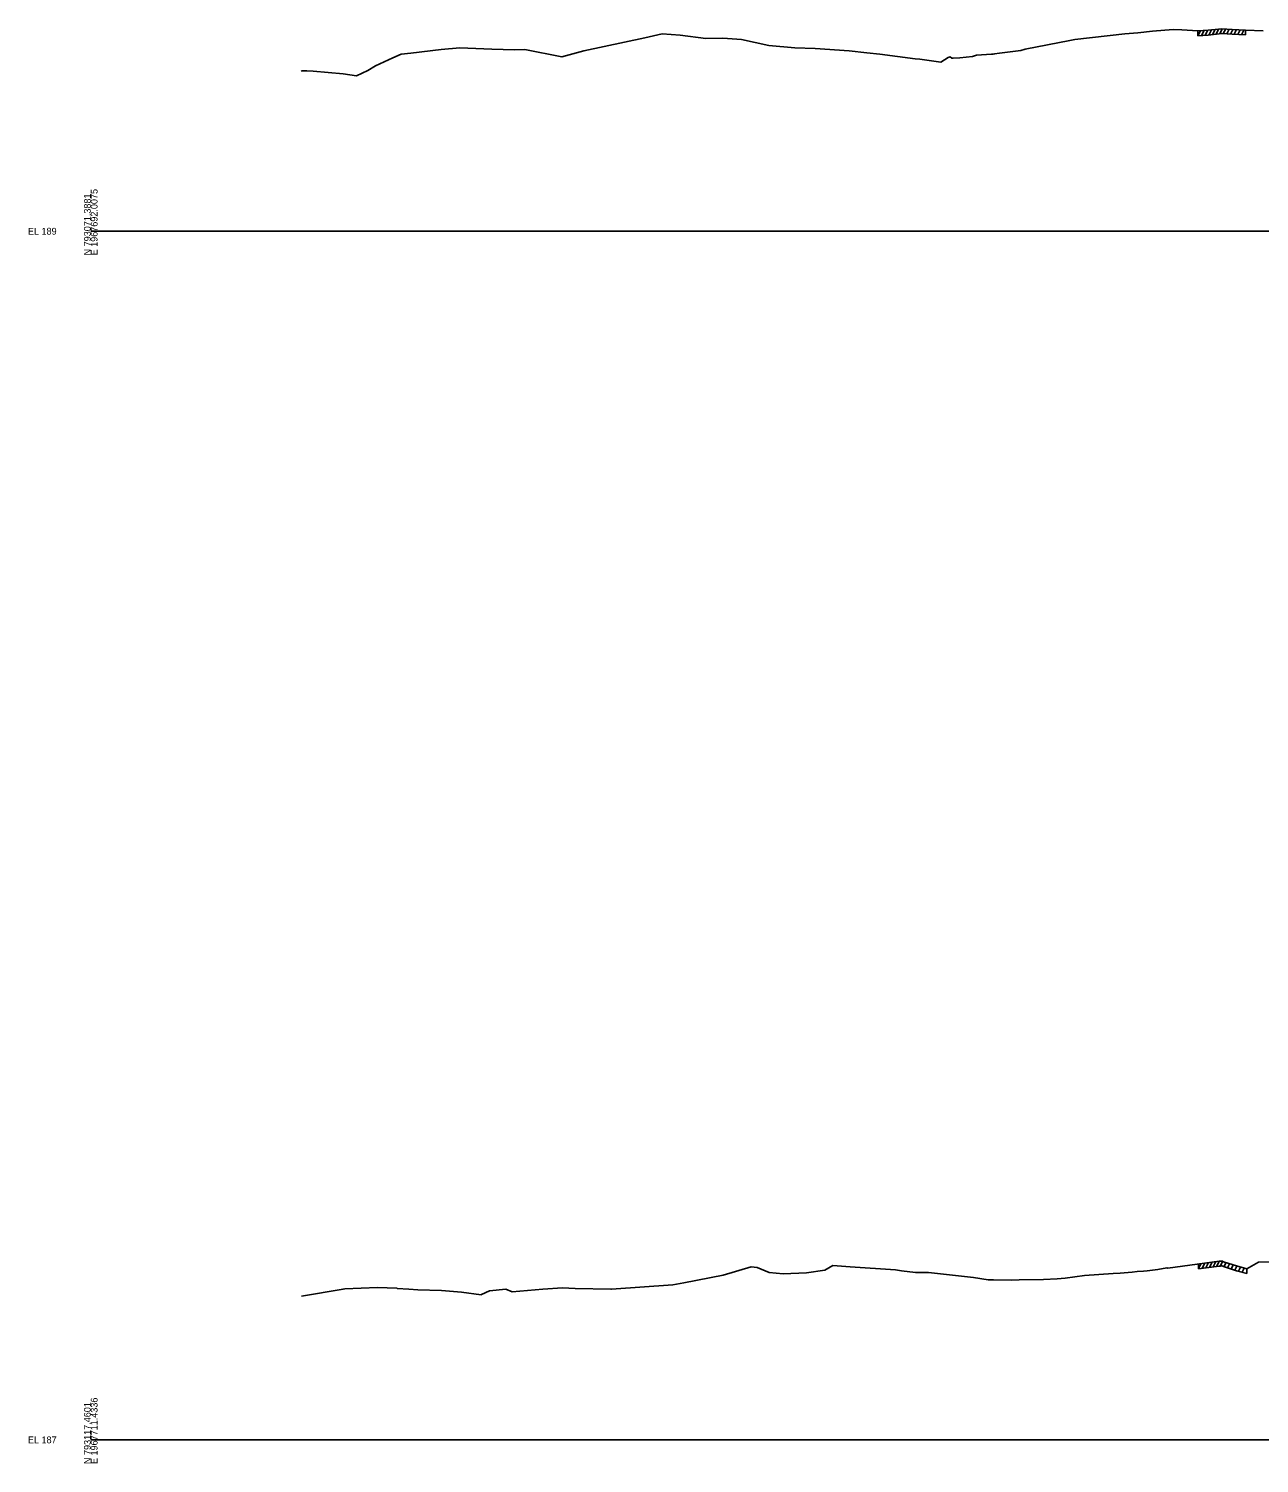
# Model space of a CAD drawing. Extents: x 1017 to 19997, y -1947 to 50737.
# Drawn here: x 15974 to 16484, y 35990 to 36584 of the extents above; entities that cross this region are included whole.
import ezdxf

# ---------------------------------------------------------------- set-up
doc = ezdxf.new("R2010")
doc.units = 0
for name, color, linetype in [('RD_GPK_XS_Cell', 7, 'Continuous'), ('RD_XS_ExGround', 7, 'Continuous'), ('RD_XS_ExPaveRet', 7, 'Continuous')]:
    doc.layers.add(name, color=color, linetype=linetype)

msp = doc.modelspace()

# ---------------------------------------------------------------- linework, layer by layer
at = {"layer": 'RD_GPK_XS_Cell'}
for p, q in [((16000, 36500), (16600, 36500)), ((16000, 36000), (16600, 36000))]:
    msp.add_line(p, q, dxfattribs=at)
at = {"layer": 'RD_XS_ExGround'}
for points in [[(16087.01, 36566.17), (16087.53, 36566.38), (16089.43, 36566.34), (16092.08, 36566.19), (16104.38, 36565.08), (16109.92, 36564.3), (16109.96, 36564.35), (16114.64, 36566.48), (16117.87, 36568.4), (16124.93, 36571.77), (16128.43, 36573.28), (16132.48, 36573.7), (16144.94, 36575.23), (16152.66, 36575.81), (16165.93, 36575.26), (16175.4, 36574.99), (16179.55, 36575.2), (16194.92, 36572.21), (16204.08, 36574.65), (16229.25, 36579.95), (16236.49, 36581.61), (16243.91, 36581.08), (16254.51, 36579.68), (16261.45, 36579.89), (16263.44, 36579.69), (16269.33, 36579.28), (16280.59, 36576.77), (16291.33, 36575.93), (16299.78, 36575.62), (16313.86, 36574.63), (16321.07, 36573.81), (16326.49, 36573.23), (16341.14, 36571.34), (16342.99, 36571.2), (16351.77, 36569.94), (16354.82, 36571.87), (16355.61, 36572.12), (16356.32, 36571.64), (16356.82, 36571.6), (16359.54, 36571.71), (16364.79, 36572.26), (16366.44, 36572.86), (16372.74, 36573.25), (16373.4, 36573.31), (16374.02, 36573.33), (16376.04, 36573.67), (16384.79, 36574.82), (16386.6, 36575.29), (16405.13, 36578.91), (16407.21, 36579.3), (16427.9, 36581.72), (16433.28, 36582.12), (16439.37, 36582.71), (16447.82, 36583.43), (16451.48, 36583.31), (16458.14, 36582.87), (16462.3, 36583.12), (16468.02, 36583.79), (16472.3, 36583.5), (16477.82, 36583.18), (16485.18, 36582.96)], [(16087.13, 36059.43), (16104.43, 36062.37), (16105.1, 36062.48), (16118.68, 36063.09), (16126.68, 36062.81), (16126.82, 36062.59), (16131.64, 36062.37), (16135.32, 36062.11), (16145.17, 36061.76), (16153.47, 36061.1), (16161.54, 36059.96), (16161.67, 36060.13), (16165.03, 36061.67), (16171.8, 36062.28), (16174.3, 36061.21), (16187.07, 36062.32), (16195.16, 36062.83), (16200.37, 36062.68), (16215.15, 36062.34), (16215.53, 36062.37), (16240.8, 36064.12), (16245.4, 36065), (16261.63, 36068.15), (16273.3, 36071.54), (16275.79, 36071.3), (16280.67, 36069.2), (16286.45, 36068.75), (16296.19, 36069.17), (16303.76, 36070.18), (16307.02, 36072.08), (16314.28, 36071.61), (16332.93, 36070.28), (16335.49, 36069.99), (16341.29, 36069.24), (16346.58, 36069.19), (16365.32, 36067.19), (16371.34, 36066.26), (16373.58, 36066.19), (16381, 36066.11), (16384.1, 36066.27), (16394.23, 36066.41), (16399.93, 36066.68), (16403.15, 36066.93), (16411.15, 36067.97), (16423.05, 36068.81), (16425.92, 36068.98), (16430.85, 36069.35), (16432.98, 36069.64), (16435.56, 36069.76), (16437.12, 36069.94), (16441.49, 36070.55), (16445.24, 36071.12), (16445.73, 36071.1), (16466.92, 36073.93), (16467.44, 36073.92), (16468.03, 36073.96), (16468.4, 36073.93), (16468.77, 36073.67), (16474.15, 36071.96), (16478.43, 36070.79), (16483.17, 36073.5), (16490.02, 36073.6)]]:
    msp.add_lwpolyline(points, dxfattribs=at)
at = {"layer": 'RD_XS_ExPaveRet'}
for p, q in [((16458.14, 36580.87), (16459.17, 36582.93)), ((16458.14, 36580.87), (16458.14, 36582.87)), ((16459.64, 36580.96), (16460.67, 36583.02)), ((16461.14, 36581.05), (16462.17, 36583.11)), ((16462.64, 36581.16), (16463.71, 36583.28)), ((16464.14, 36581.33), (16465.21, 36583.46)), ((16465.64, 36581.51), (16466.71, 36583.63)), ((16467.14, 36581.68), (16468.19, 36583.78)), ((16468.64, 36581.75), (16469.61, 36583.68)), ((16470.14, 36581.65), (16471.11, 36583.58)), ((16471.64, 36581.55), (16472.61, 36583.49)), ((16473.14, 36581.46), (16474.12, 36583.4)), ((16474.64, 36581.37), (16475.62, 36583.31)), ((16476.14, 36581.28), (16477.12, 36583.22)), ((16477.82, 36583.18), (16477.82, 36581.18)), ((16458.14, 36580.87), (16462.3, 36581.12)), ((16462.3, 36581.12), (16468.02, 36581.79)), ((16468.02, 36581.79), (16472.3, 36581.5)), ((16472.3, 36581.5), (16477.82, 36581.18)), ((16458.4, 36070.79), (16459.47, 36072.94)), ((16458.4, 36070.79), (16458.4, 36072.79)), ((16458.4, 36070.79), (16466.92, 36071.93)), ((16459.9, 36070.99), (16460.97, 36073.14)), ((16461.4, 36071.19), (16462.47, 36073.34)), ((16462.9, 36071.39), (16463.97, 36073.54)), ((16464.4, 36071.6), (16465.47, 36073.74)), ((16465.9, 36071.8), (16466.97, 36073.93)), ((16466.92, 36071.93), (16467.44, 36071.92)), ((16467.4, 36071.92), (16468.4, 36073.92)), ((16467.44, 36071.92), (16468.03, 36071.96)), ((16468.03, 36071.96), (16468.4, 36071.93)), ((16468.4, 36071.93), (16468.77, 36071.67)), ((16468.9, 36071.62), (16469.76, 36073.35)), ((16470.4, 36071.15), (16471.26, 36072.87)), ((16471.9, 36070.67), (16472.76, 36072.4)), ((16473.4, 36070.19), (16474.26, 36071.92)), ((16468.77, 36071.67), (16474.15, 36069.96)), ((16474.15, 36069.96), (16478.43, 36068.79)), ((16474.9, 36069.75), (16475.78, 36071.51)), ((16476.4, 36069.34), (16477.28, 36071.1)), ((16478.43, 36070.79), (16478.43, 36068.79))]:
    msp.add_line(p, q, dxfattribs=at)

# ---------------------------------------------------------------- texts
at = {"layer": 'RD_GPK_XS_Cell'}
for s, p in [('E 1967692.0075', (16002.8, 36490)), ('N 793071.3881', (16000, 36490)), ('N 793117.4601', (16000, 35990)), ('E 1967711.4336', (16002.8, 35990))]:
    msp.add_text(s, height=2.8, rotation=90, dxfattribs=at).set_placement(p)
for s, p in [('EL 189', (15974, 36498.6)), ('EL 187', (15974, 35998.6))]:
    msp.add_text(s, height=2.8, dxfattribs=at).set_placement(p)

doc.saveas('drawing.dxf')
